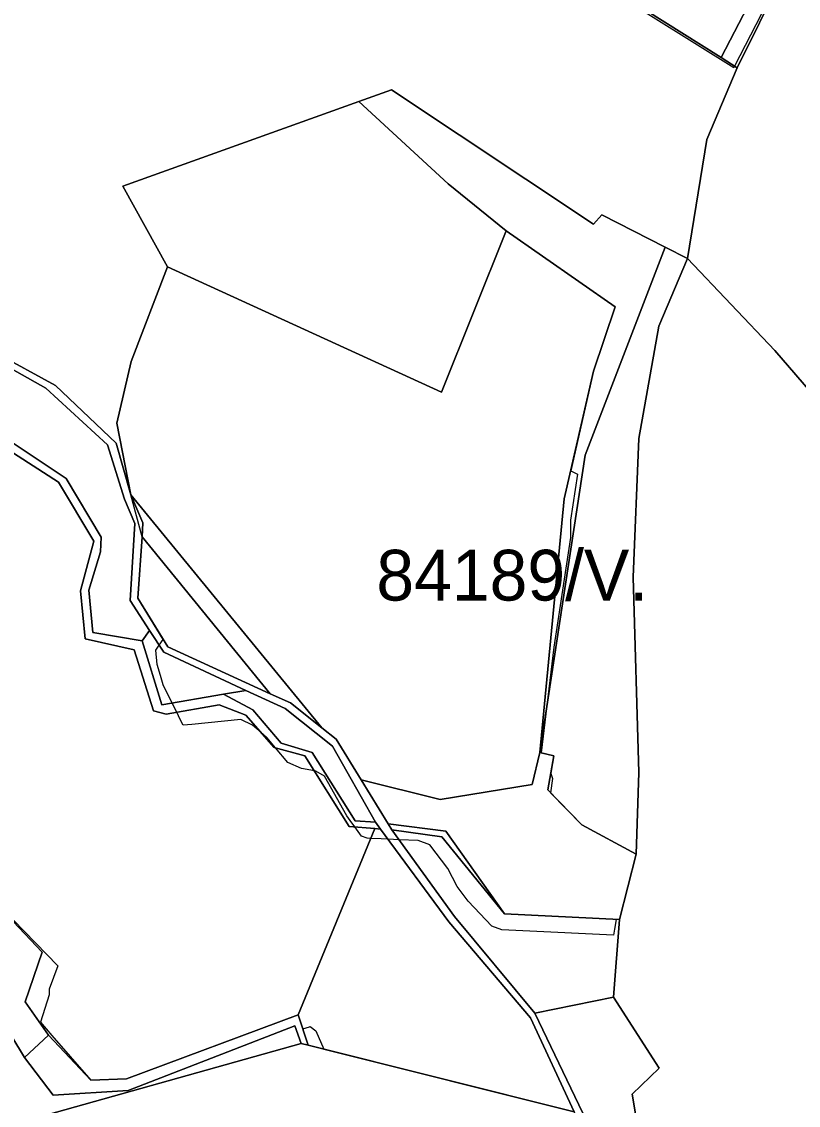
# Model space of a CAD drawing. Extents: x -477304 to -465429, y -1159113 to -1149210.
# Drawn here: x -473319 to -473089.5, y -1151775.8 to -1151455.6 of the extents above; entities that cross this region are included whole.
import ezdxf

# ---------------------------------------------------------------- set-up
doc = ezdxf.new("R2010")
doc.units = 0
for name, color, linetype in [('BPEJ_s', 7, 'Continuous'), ('ostatni_s', 7, 'Continuous'), ('PUPFL_s', 7, 'Continuous'), ('trav_porost_s', 7, 'Continuous'), ('voda_s', 7, 'Continuous')]:
    doc.layers.add(name, color=color, linetype=linetype)

msp = doc.modelspace()

# ---------------------------------------------------------------- linework, layer by layer
at = {"layer": 'BPEJ_s'}
for points in [[(-473098.84, -1151450.36), (-473108.27, -1151468.73), (-473108.5, -1151469.17), (-473144.66, -1151446.52)], [(-473098.84, -1151450.36), (-473108.27, -1151468.73), (-473108.5, -1151469.17), (-473144.66, -1151446.52)], [(-473154.71, -1151589.29), (-473156.8, -1151602.92), (-473156.8, -1151608.03), (-473161.7, -1151640.42), (-473163.75, -1151657.68), (-473165.41, -1151671.61), (-473161.71, -1151672.51), (-473162.62, -1151677.68), (-473162.56, -1151677.71), (-473162.13, -1151679.2), (-473162.66, -1151683.42), (-473153.39, -1151692.92), (-473137.42, -1151701.56), (-473142.33, -1151720.9), (-473143.28, -1151720.85), (-473143.8, -1151723.74), (-473144.12, -1151725.47), (-473170.88, -1151724.23), (-473177.05, -1151723.95), (-473180.03, -1151722.88), (-473187.06, -1151715.43), (-473190.26, -1151711.16), (-473193.02, -1151705.84), (-473198.35, -1151698.8), (-473201.76, -1151697.53), (-473207.46, -1151697.29), (-473210.75, -1151697.15), (-473212.7, -1151697.07), (-473215.8, -1151696.93), (-473216.89, -1151696.89), (-473218.59, -1151696.25), (-473220.54, -1151693.52), (-473221.91, -1151691.6), (-473222.86, -1151690.28), (-473229.46, -1151678.56), (-473232.02, -1151677.07), (-473232.48, -1151676.98), (-473236.28, -1151676.22), (-473240.33, -1151674.51), (-473243.92, -1151670.18), (-473246.51, -1151667.06), (-473248.43, -1151665.43), (-473249.45, -1151664.56), (-473250.77, -1151663.43), (-473254.18, -1151661.73), (-473268.67, -1151663.22), (-473271.2, -1151663.48), (-473272.08, -1151661.73), (-473273.13, -1151659.63), (-473274.48, -1151656.92), (-473277.19, -1151651.5), (-473277.98, -1151648.74), (-473278.9, -1151645.54), (-473279.32, -1151641.27), (-473278.31, -1151639.84), (-473277.12, -1151638.13), (-473284.59, -1151625.95), (-473283.39, -1151607.76), (-473286.7, -1151595.35), (-473290.87, -1151574.17), (-473286.6, -1151555.95), (-473275.83, -1151528.06), (-473194.93, -1151565.03), (-473175.84, -1151517.33), (-473143.59, -1151539.83), (-473149.97, -1151558.84), (-473156.72, -1151588.26), (-473154.71, -1151589.29)], [(-473321.51, -1151720.97), (-473308.3, -1151734.6), (-473310.86, -1151741.42), (-473310.86, -1151743.13), (-473313.42, -1151751.26), (-473310.01, -1151755.16), (-473298.49, -1151768.37), (-473287.97, -1151767.98), (-473237.21, -1151749.02), (-473235.86, -1151753.21), (-473233.93, -1151752.57), (-473233.72, -1151752.5), (-473232.02, -1151753.78), (-473229.72, -1151759.2), (-473155.65, -1151777.73)], [(-473321.51, -1151720.97), (-473308.3, -1151734.6), (-473310.86, -1151741.42), (-473310.86, -1151743.13), (-473313.42, -1151751.26), (-473310.01, -1151755.16), (-473298.49, -1151768.37), (-473287.97, -1151767.98), (-473237.21, -1151749.02), (-473235.86, -1151753.21), (-473233.93, -1151752.57), (-473233.72, -1151752.5), (-473232.02, -1151753.78), (-473229.72, -1151759.2), (-473155.65, -1151777.73)]]:
    msp.add_lwpolyline(points, dxfattribs=at)
msp.add_lwpolyline([(-473149.97, -1151558.84), (-473156.72, -1151588.26), (-473154.71, -1151589.29), (-473156.8, -1151602.92), (-473156.8, -1151608.03), (-473161.7, -1151640.42), (-473163.75, -1151657.68), (-473165.41, -1151671.61), (-473161.71, -1151672.51), (-473162.62, -1151677.68), (-473162.56, -1151677.71), (-473162.13, -1151679.2), (-473162.66, -1151683.42), (-473153.39, -1151692.92), (-473137.42, -1151701.56), (-473142.33, -1151720.9), (-473143.28, -1151720.85), (-473143.8, -1151723.74), (-473144.12, -1151725.47), (-473170.88, -1151724.23), (-473177.05, -1151723.95), (-473180.03, -1151722.88), (-473187.06, -1151715.43), (-473190.26, -1151711.16), (-473193.02, -1151705.84), (-473198.35, -1151698.8), (-473201.76, -1151697.53), (-473207.46, -1151697.29), (-473210.75, -1151697.15), (-473212.7, -1151697.07), (-473215.8, -1151696.93), (-473216.89, -1151696.89), (-473218.59, -1151696.25), (-473220.54, -1151693.52), (-473221.91, -1151691.6), (-473222.86, -1151690.28), (-473229.46, -1151678.56), (-473232.02, -1151677.07), (-473232.48, -1151676.98), (-473236.28, -1151676.22), (-473240.33, -1151674.51), (-473243.92, -1151670.18), (-473246.51, -1151667.06), (-473248.43, -1151665.43), (-473249.45, -1151664.56), (-473250.77, -1151663.43), (-473254.18, -1151661.73), (-473268.67, -1151663.22), (-473271.2, -1151663.48), (-473272.08, -1151661.73), (-473273.13, -1151659.63), (-473274.48, -1151656.92), (-473277.19, -1151651.5), (-473277.98, -1151648.74), (-473278.9, -1151645.54), (-473279.32, -1151641.27), (-473278.31, -1151639.84), (-473277.12, -1151638.13), (-473284.59, -1151625.95), (-473283.39, -1151607.76), (-473286.7, -1151595.35), (-473290.87, -1151574.17), (-473286.6, -1151555.95), (-473275.83, -1151528.06), (-473194.93, -1151565.03), (-473175.84, -1151517.33), (-473143.59, -1151539.83)], close=True, dxfattribs=at)
at = {"layer": 'ostatni_s'}
for points in [[(-473033.05, -1151340.78), (-473042.59, -1151359.79), (-473068.62, -1151396.27), (-473075.81, -1151408.57), (-473087.64, -1151429.04), (-473107.51, -1151469.21), (-473112.27, -1151466.2), (-473083.45, -1151410.71), (-473084.62, -1151406.54), (-473045.2, -1151353.95), (-473036, -1151340.21)], [(-473289.03, -1151504.13), (-473219.31, -1151479.15), (-473192.94, -1151503.52), (-473175.84, -1151517.33), (-473194.93, -1151565.03), (-473275.83, -1151528.06)], [(-473283.12, -1151603.62), (-473286.7, -1151595.35), (-473230.3, -1151664.23), (-473239.54, -1151656.9), (-473245.49, -1151654.17), (-473283.39, -1151607.76)]]:
    msp.add_lwpolyline(points, close=True, dxfattribs=at)
for points in [[(-473155.65, -1151777.73), (-473168.62, -1151749.98), (-473192.74, -1151721.6), (-473212.96, -1151694.14), (-473214.41, -1151692.16), (-473227.13, -1151669.61), (-473241.12, -1151658.56), (-473252.75, -1151653.19), (-473276.99, -1151641.84), (-473281.22, -1151635.44), (-473286.9, -1151626.61), (-473285.5, -1151603.87), (-473288.57, -1151596.67), (-473293.57, -1151580.65), (-473311.78, -1151563.82), (-473329.05, -1151554.23)], [(-473326.68, -1151553.46), (-473308.94, -1151563.08), (-473291, -1151580.14), (-473286.7, -1151595.35), (-473283.12, -1151603.62), (-473283.39, -1151607.76), (-473284.59, -1151625.95), (-473275.78, -1151640.31), (-473245.49, -1151654.17), (-473239.54, -1151656.9), (-473230.3, -1151664.23), (-473226.02, -1151667.63), (-473218.64, -1151679.61), (-473210.62, -1151692.64), (-473209.53, -1151694.42), (-473191.07, -1151720.01), (-473167.3, -1151748.56), (-473153.17, -1151778.07)]]:
    msp.add_lwpolyline(points, dxfattribs=at)
at = {"layer": 'PUPFL_s'}
for points in [[(-472779.62, -1151671.95), (-472941.85, -1151626.86), (-472990.37, -1151635.08), (-473024.62, -1151637.41), (-473042.14, -1151618.08), (-473058.61, -1151596.58), (-473096.44, -1151552.77), (-473122.21, -1151525.52), (-473116.52, -1151490.36), (-473107.51, -1151469.21), (-473087.64, -1151429.04)], [(-473157.14, -1151437.85), (-473112.27, -1151466.2), (-473107.51, -1151469.21), (-473116.52, -1151490.36), (-473122.21, -1151525.52), (-473128.78, -1151522.17), (-473147.48, -1151512.64), (-473150, -1151515.45), (-473209.65, -1151475.69), (-473219.31, -1151479.15), (-473289.03, -1151504.13), (-473275.83, -1151528.06), (-473286.6, -1151555.95), (-473290.87, -1151574.17), (-473286.7, -1151595.35), (-473291, -1151580.14), (-473308.94, -1151563.08), (-473326.68, -1151553.46)], [(-473089.32, -1151844.78), (-473092.93, -1151833.9), (-473094.13, -1151830.29), (-473107.44, -1151796.77), (-473129.44, -1151789.61), (-473136.54, -1151784.16), (-473138.53, -1151772.47), (-473130.56, -1151764.84), (-473144.09, -1151743.81), (-473142.33, -1151720.9), (-473137.42, -1151701.56), (-473136.63, -1151677.43), (-473138.29, -1151619.76), (-473136.54, -1151578.72), (-473130.72, -1151545.52), (-473122.21, -1151525.52), (-473096.44, -1151552.77), (-473058.61, -1151596.58)], [(-473329.05, -1151554.23), (-473311.78, -1151563.82), (-473293.57, -1151580.65), (-473288.57, -1151596.67), (-473285.5, -1151603.87), (-473286.9, -1151626.61), (-473281.22, -1151635.44), (-473283.39, -1151638.49), (-473297.91, -1151636.1), (-473299.09, -1151623.56), (-473295.66, -1151612.26), (-473295.52, -1151607.86), (-473305.79, -1151590.52), (-473333.65, -1151572.01)], [(-473333.71, -1151575.15), (-473308.04, -1151591.64), (-473297.66, -1151609.04), (-473301.59, -1151623.75), (-473300.19, -1151637.96), (-473285.69, -1151641.21), (-473279.98, -1151659.18), (-473276.3, -1151660.18), (-473260.6, -1151657.44), (-473252.75, -1151660.49), (-473244.37, -1151670.06), (-473235.29, -1151672.5), (-473222.19, -1151693.39), (-473214.59, -1151694), (-473237.21, -1151749.02), (-473287.97, -1151767.98), (-473298.57, -1151768.37), (-473311.03, -1151755.07), (-473317.89, -1151745.21), (-473312.95, -1151730.55), (-473328.38, -1151714.31)]]:
    msp.add_lwpolyline(points, dxfattribs=at)
for points in [[(-473128.78, -1151522.17), (-473152.46, -1151583.62), (-473165.86, -1151671.5), (-473158.63, -1151596.58), (-473149.97, -1151558.84), (-473143.59, -1151539.83), (-473175.84, -1151517.33), (-473192.94, -1151503.52), (-473219.31, -1151479.15), (-473209.65, -1151475.69), (-473150, -1151515.45), (-473147.48, -1151512.64)], [(-473128.78, -1151522.17), (-473122.21, -1151525.52), (-473130.72, -1151545.52), (-473136.54, -1151578.72), (-473138.29, -1151619.76), (-473136.63, -1151677.43), (-473137.42, -1151701.56), (-473153.39, -1151692.92), (-473163.49, -1151682.57), (-473161.71, -1151672.51), (-473165.86, -1151671.5), (-473152.46, -1151583.62)], [(-473348.01, -1151676.27), (-473335.77, -1151700.04), (-473328.38, -1151714.31), (-473312.95, -1151730.55), (-473317.89, -1151745.21), (-473311.03, -1151755.07), (-473318.17, -1151761.7), (-473325.36, -1151749.78), (-473330.58, -1151745), (-473333.65, -1151753.95), (-473328, -1151774.06), (-473340.46, -1151743.1), (-473362.85, -1151685.08), (-473368.3, -1151660.79), (-473353.7, -1151620.82), (-473384.22, -1151586.61), (-473369.62, -1151591.01), (-473365.88, -1151600.01), (-473346.75, -1151615.37), (-473350.26, -1151631.62), (-473356.3, -1151643.69), (-473354.24, -1151660.54)], [(-473277.51, -1151657.44), (-473283.39, -1151638.49), (-473281.22, -1151635.44), (-473276.99, -1151641.84), (-473252.75, -1151653.19), (-473259.37, -1151654.33)], [(-473220.41, -1151691.76), (-473233.12, -1151671.5), (-473242.32, -1151668.77), (-473250.63, -1151658.95), (-473259.37, -1151654.33), (-473252.75, -1151653.19), (-473241.12, -1151658.56), (-473227.13, -1151669.61), (-473214.41, -1151692.16)], [(-473168.62, -1151749.98), (-473155.65, -1151777.73), (-473234.3, -1151758.06), (-473237.21, -1151749.02), (-473214.59, -1151694), (-473212.96, -1151694.14), (-473192.74, -1151721.6)], [(-473144.09, -1151743.81), (-473167.3, -1151748.56), (-473191.07, -1151720.01), (-473209.53, -1151694.42), (-473194.81, -1151696.47), (-473176.25, -1151719.25), (-473142.33, -1151720.9)], [(-473141.41, -1151785.71), (-473141.93, -1151785.88), (-473144.42, -1151786.73), (-473153.17, -1151778.07), (-473167.3, -1151748.56), (-473144.09, -1151743.81), (-473130.56, -1151764.84), (-473138.53, -1151772.47), (-473136.54, -1151784.16), (-473129.44, -1151789.61)]]:
    msp.add_lwpolyline(points, close=True, dxfattribs=at)
at = {"layer": 'trav_porost_s'}
for points in [[(-473128.98, -1151392.4), (-473109.36, -1151397.9), (-473103.21, -1151401.61), (-473097.76, -1151399.09), (-473084.62, -1151406.54), (-473083.45, -1151410.71), (-473112.27, -1151466.2), (-473157.14, -1151437.85), (-473165.19, -1151416.85), (-473118.8, -1151408.45)], [(-473149.97, -1151558.84), (-473158.63, -1151596.58), (-473165.86, -1151671.5), (-473168.09, -1151681.02), (-473195.27, -1151685.39), (-473218.64, -1151679.61), (-473226.02, -1151667.63), (-473230.3, -1151664.23), (-473286.7, -1151595.35), (-473290.87, -1151574.17), (-473286.6, -1151555.95), (-473275.83, -1151528.06), (-473194.93, -1151565.03), (-473175.84, -1151517.33), (-473143.59, -1151539.83)], [(-473275.78, -1151640.31), (-473284.59, -1151625.95), (-473283.39, -1151607.76), (-473245.49, -1151654.17)], [(-473137.42, -1151701.56), (-473142.33, -1151720.9), (-473176.25, -1151719.25), (-473193.65, -1151694.81), (-473210.62, -1151692.64), (-473218.64, -1151679.61), (-473195.27, -1151685.39), (-473168.09, -1151681.02), (-473165.86, -1151671.5), (-473161.71, -1151672.51), (-473163.49, -1151682.57), (-473153.39, -1151692.92)], [(-473238.22, -1151752.28), (-473236.4, -1151757.54), (-473325.64, -1151782.49), (-473328, -1151774.06), (-473333.65, -1151753.95), (-473330.58, -1151745), (-473325.36, -1151749.78), (-473318.17, -1151761.7), (-473309.66, -1151772.74), (-473287.54, -1151771.39)], [(-473236.4, -1151757.54), (-473238.22, -1151752.28), (-473287.54, -1151771.39), (-473309.66, -1151772.74), (-473318.17, -1151761.7), (-473311.03, -1151755.07), (-473298.57, -1151768.37), (-473287.97, -1151767.98), (-473237.21, -1151749.02), (-473234.3, -1151758.06)], [(-473273.63, -1151869.31), (-473276.82, -1151874.88), (-473280.86, -1151873.94), (-473276.44, -1151849.85), (-473275.6, -1151836.08), (-473281.95, -1151827.67), (-473292.86, -1151816.57), (-473318.65, -1151802.41), (-473323.22, -1151792.22), (-473325.64, -1151782.49), (-473236.4, -1151757.54), (-473234.3, -1151758.06), (-473155.65, -1151777.73), (-473154.4, -1151780.4), (-473146.78, -1151787.44), (-473162.54, -1151786.82), (-473204.91, -1151796.37), (-473220.48, -1151802.28), (-473237.75, -1151811.8), (-473231.13, -1151837.48), (-473229.38, -1151888.46), (-473251.01, -1151888.51), (-473254.17, -1151862.74), (-473262.25, -1151863.32)]]:
    msp.add_lwpolyline(points, close=True, dxfattribs=at)
at = {"layer": 'voda_s'}
msp.add_lwpolyline([(-473333.65, -1151572.01), (-473305.79, -1151590.52), (-473295.52, -1151607.86), (-473295.66, -1151612.26), (-473299.09, -1151623.56), (-473297.91, -1151636.1), (-473283.39, -1151638.49), (-473277.51, -1151657.44), (-473259.37, -1151654.33), (-473250.63, -1151658.95), (-473242.32, -1151668.77), (-473233.12, -1151671.5), (-473220.41, -1151691.76), (-473214.41, -1151692.16), (-473212.96, -1151694.14), (-473214.59, -1151694), (-473222.19, -1151693.39), (-473235.29, -1151672.5), (-473244.37, -1151670.06), (-473252.75, -1151660.49), (-473260.6, -1151657.44), (-473276.3, -1151660.18), (-473279.98, -1151659.18), (-473285.69, -1151641.21), (-473300.19, -1151637.96), (-473301.59, -1151623.75), (-473297.66, -1151609.04), (-473308.04, -1151591.64), (-473333.71, -1151575.15)], dxfattribs=at)
msp.add_lwpolyline([(-473176.25, -1151719.25), (-473194.81, -1151696.47), (-473209.53, -1151694.42), (-473210.62, -1151692.64), (-473193.65, -1151694.81)], close=True, dxfattribs=at)

# ---------------------------------------------------------------- texts
at = {"layer": 'BPEJ_s'}
msp.add_text('84189/V.', height=15, dxfattribs=at).set_placement((-473214.15, -1151626.63))

doc.saveas('drawing.dxf')
